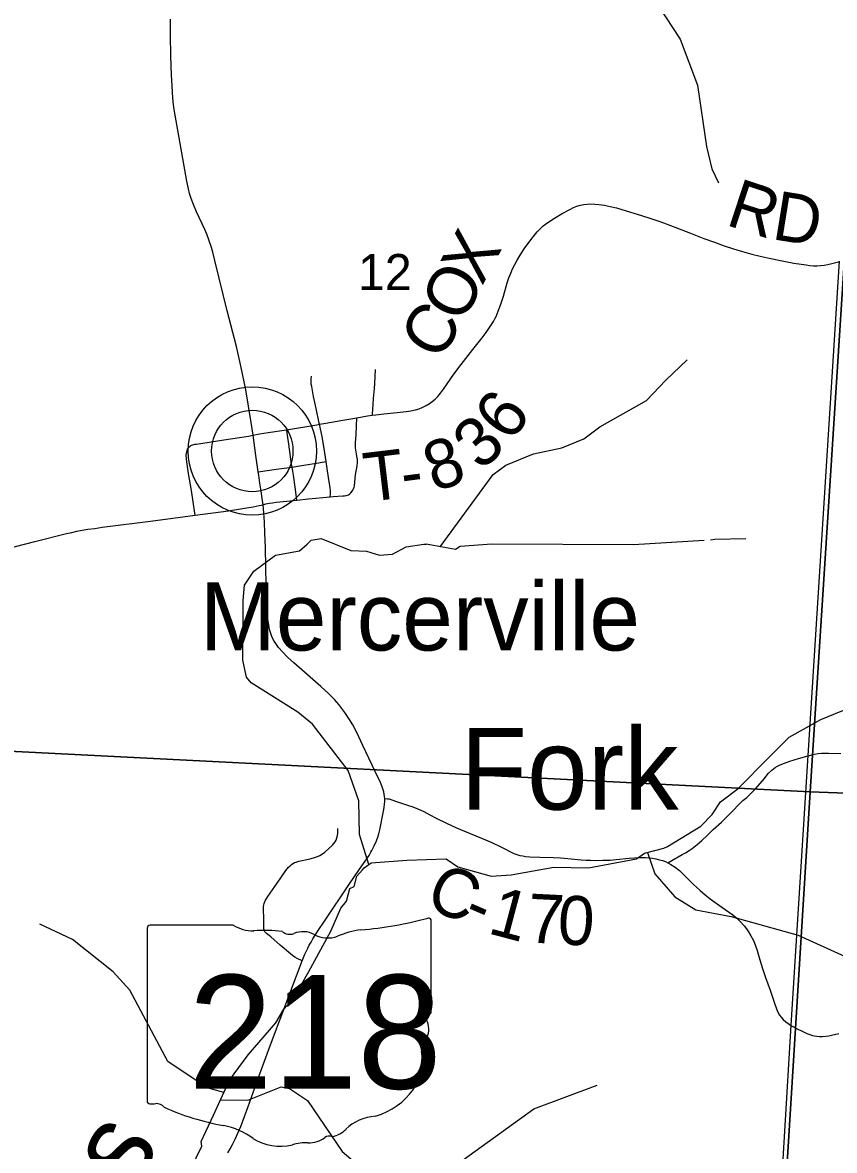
# Model space of a CAD drawing. Extents: x 396.2 to 468.4, y 232.6 to 279.1.
# Drawn here: x 419.451 to 420.393, y 268.838 to 270.146 of the extents above; entities that cross this region are included whole.
import ezdxf

# ---------------------------------------------------------------- set-up
doc = ezdxf.new("R2010")
doc.units = 0
for name, color, linetype in [('Default', 7, 'Continuous'), ('GM_X_County_Road', 7, 'Continuous'), ('GM_X_County_Road_Text', 7, 'Continuous'), ('GM_X_Minor_River', 7, 'Continuous'), ('GM_X_Minor_River_Text', 7, 'Continuous'), ('GM_X_Section', 7, 'Continuous'), ('GM_X_Section_Text', 7, 'Continuous'), ('GM_X_State_Route', 7, 'Continuous'), ('GM_X_State_Shield', 7, 'Continuous'), ('GM_X_Township', 7, 'Continuous'), ('GM_X_Township_Road', 7, 'Continuous'), ('GM_X_Township_Road_Text', 7, 'Continuous'), ('GM_X_Unincorporated', 7, 'Continuous'), ('GM_X_Unincorporated_Location', 7, 'Continuous'), ('GM_X_Unincorporated_Text', 7, 'Continuous')]:
    doc.layers.add(name, color=color, linetype=linetype)

msp = doc.modelspace()

# ---------------------------------------------------------------- linework, layer by layer
at = {"layer": 'Default'}
msp.add_lwpolyline([(420.2123, 266.9119), (420.2338, 267.1948), (420.2606, 267.6286), (420.2856, 268.0323), (420.3428, 268.9835), (420.3622, 269.2965), (420.3987, 269.8696)], dxfattribs=at)
at = {"layer": 'GM_X_County_Road'}
for points in [[(419.4043, 269.5248), (419.4052, 269.5253), (419.4122, 269.5282), (419.4194, 269.5311), (419.4253, 269.5333), (419.4309, 269.5352), (419.4368, 269.5371), (419.4426, 269.5387), (419.4649, 269.5445), (419.5018, 269.5536), (419.5079, 269.555), (419.5139, 269.5563), (419.5201, 269.5575), (419.5266, 269.5586), (419.5345, 269.5597), (419.5433, 269.5609), (419.5992, 269.5679), (419.6512, 269.5749), (419.6896, 269.5801), (419.7062, 269.5826), (419.7184, 269.5846), (419.7255, 269.5861), (419.7298, 269.5871)], [(419.871, 269.2464), (419.8743, 269.2462), (419.8763, 269.2459), (419.8794, 269.245), (419.8847, 269.243), (419.8915, 269.2406), (419.8975, 269.2386), (419.9037, 269.2366), (419.9104, 269.234), (419.9164, 269.2313), (419.9235, 269.2276), (419.9307, 269.2238), (419.9428, 269.2178), (419.9543, 269.2125), (419.97, 269.206), (419.9835, 269.2005), (419.9954, 269.1953), (420.0067, 269.1899), (420.0207, 269.1827), (420.0242, 269.1814), (420.0278, 269.1804), (420.0311, 269.1798), (420.0345, 269.1793), (420.0394, 269.1788), (420.0509, 269.1783), (420.0666, 269.1779), (420.075, 269.1775), (420.0836, 269.1768), (420.099, 269.1754), (420.1046, 269.175), (420.1096, 269.1749), (420.117, 269.1747), (420.1239, 269.1748), (420.1326, 269.1751), (420.1394, 269.1756), (420.1547, 269.1771), (420.161, 269.1777), (420.1671, 269.178), (420.1703, 269.178), (420.1735, 269.1779), (420.1775, 269.1776), (420.1816, 269.1771), (420.1855, 269.1764), (420.1899, 269.1755), (420.1934, 269.1746), (420.1967, 269.1734), (420.1997, 269.172), (420.2029, 269.1701), (420.208, 269.1667), (420.213, 269.1628), (420.2193, 269.1569), (420.2294, 269.1468), (420.2326, 269.1438), (420.2371, 269.1396), (420.2428, 269.1347), (420.2487, 269.1301), (420.2568, 269.1243), (420.2661, 269.1177), (420.2748, 269.1115), (420.2796, 269.1076), (420.2836, 269.1038), (420.288, 269.0987), (420.2906, 269.0953), (420.2931, 269.0919), (420.296, 269.0871), (420.2989, 269.0817), (420.3009, 269.0766), (420.3031, 269.0701), (420.3061, 269.0594), (420.3092, 269.0495), (420.3128, 269.0389), (420.3181, 269.0242), (420.3232, 269.0092), (420.3257, 269.0024), (420.3273, 268.9986), (420.3292, 268.9952), (420.3312, 268.9927), (420.3335, 268.9902), (420.3365, 268.9874), (420.3401, 268.9847), (420.343, 268.983)], [(420.343, 268.983), (420.3452, 268.9816), (420.3495, 268.9793), (420.3552, 268.9766), (420.3609, 268.974), (420.3641, 268.9728), (420.3672, 268.9718), (420.3697, 268.9713), (420.3724, 268.9709), (420.3753, 268.9706), (420.3784, 268.9706), (420.3828, 268.9709), (420.3864, 268.9713), (420.3896, 268.9719), (420.3981, 268.9738)]]:
    msp.add_lwpolyline(points, dxfattribs=at)
at = {"layer": 'GM_X_Minor_River'}
for points in [[(420.1006, 270.2482), (420.1625, 270.2133), (420.1886, 270.1652), (420.2139, 270.1269), (420.234, 270.0735), (420.2443, 270.0026), (420.2505, 269.9768), (420.2582, 269.9605)], [(419.9355, 269.5384), (419.9968, 269.622), (420.0114, 269.6329), (420.0436, 269.6463), (420.0767, 269.6529), (420.102, 269.6634), (420.1205, 269.6773), (420.1747, 269.7078), (420.197, 269.7314), (420.2219, 269.7553)], [(419.8527, 269.17), (419.8416, 269.2047), (419.8409, 269.2439), (419.8287, 269.2788), (419.7873, 269.3325), (419.7703, 269.3467), (419.7265, 269.374), (419.7161, 269.3807), (419.7107, 269.387), (419.7064, 269.4069), (419.7066, 269.476), (419.7082, 269.4938), (419.7193, 269.5101), (419.7444, 269.5287), (419.7722, 269.5335), (419.7811, 269.5412), (419.7858, 269.546), (419.7972, 269.5479), (419.8316, 269.5342), (419.8497, 269.5333), (419.865, 269.5286), (419.8802, 269.5297), (419.8959, 269.5383), (419.9164, 269.5414), (419.9195, 269.5413)], [(420.2418, 269.5458), (420.1595, 269.5405), (419.9954, 269.5412), (419.9587, 269.5385), (419.9533, 269.5353), (419.9191, 269.5413)], [(420.2899, 269.5474), (420.2541, 269.5466), (420.2492, 269.5462)], [(419.6458, 268.8164), (419.659, 268.8434), (419.6582, 268.8488), (419.6722, 268.8792), (419.6911, 268.9199), (419.7126, 268.9492), (419.7447, 268.9865), (419.7541, 269.0021), (419.7651, 269.0147), (419.7828, 269.0459), (419.8085, 269.0927), (419.8202, 269.1194), (419.8266, 269.1273), (419.8307, 269.1422), (419.8356, 269.1445), (419.8386, 269.1563), (419.8451, 269.1639), (419.8473, 269.1662), (419.8553, 269.1719), (419.8968, 269.175), (419.9422, 269.1766), (419.9558, 269.1672), (419.9944, 269.1562), (420.0178, 269.1578), (420.0673, 269.1667), (420.1074, 269.166), (420.163, 269.1764), (420.1724, 269.1829), (420.1947, 269.189), (420.1993, 269.1909), (420.2378, 269.2142), (420.251, 269.2279), (420.2608, 269.2427), (420.2812, 269.258), (420.3163, 269.2938), (420.3401, 269.3174), (420.3772, 269.338), (420.4301, 269.3598)], [(420.1761, 269.1839), (420.1846, 269.159), (420.2075, 269.1325), (420.2319, 269.1174), (420.2729, 269.1097), (420.3508, 269.088), (420.4094, 269.0614), (420.4801, 269.0534), (420.5139, 269.0452), (420.5268, 269.0384), (420.5398, 269.0229), (420.5616, 268.9957), (420.5919, 268.9458), (420.6156, 268.9292), (420.6293, 268.9239), (420.6754, 268.8915), (420.686, 268.8862), (420.7092, 268.8818), (420.7244, 268.8804), (420.7858, 268.8951)], [(419.6844, 268.9055), (419.665, 268.911), (419.6193, 268.9416), (419.5751, 269.0241), (419.556, 269.0453), (419.5087, 269.083), (419.4707, 269.1006)], [(419.6805, 268.897), (419.7121, 268.8968), (419.7508, 268.9122), (419.7606, 268.91), (419.7816, 268.8964), (419.8218, 268.837), (419.8443, 268.8178), (419.8702, 268.8042), (419.8941, 268.7998), (419.9078, 268.8006), (419.9453, 268.8153), (420.0439, 268.8864), (420.1174, 268.9141)]]:
    msp.add_lwpolyline(points, dxfattribs=at)
at = {"layer": 'GM_X_Section'}
for points in [[(419.3993, 270.3259), (420.43, 270.2709), (420.3647, 269.2542), (419.3283, 269.3066)], [(420.43, 270.2709), (421.4857, 270.2238), (421.4251, 269.2153), (420.3647, 269.2542)], [(419.3283, 269.3066), (420.3647, 269.2542), (420.3017, 268.2379), (419.2626, 268.2846)], [(420.3647, 269.2542), (421.4251, 269.2153), (421.3567, 268.1769), (420.3017, 268.2379)]]:
    msp.add_lwpolyline(points, close=True, dxfattribs=at)
at = {"layer": 'GM_X_State_Route'}
for points in [[(419.8636, 269.2705), (419.8457, 269.3078), (419.8385, 269.323), (419.8339, 269.3319), (419.8294, 269.3394), (419.8248, 269.346), (419.8176, 269.3555), (419.8126, 269.3611), (419.8057, 269.3683), (419.797, 269.3763), (419.7657, 269.4038), (419.7584, 269.4105), (419.7528, 269.4162), (419.7479, 269.4217), (419.7445, 269.4261), (419.7428, 269.4288), (419.7412, 269.4317), (419.74, 269.4344), (419.7388, 269.4376), (419.7378, 269.4412), (419.7369, 269.4446), (419.736, 269.45), (419.7352, 269.4561), (419.7345, 269.4654), (419.7338, 269.4802), (419.7335, 269.4933), (419.7326, 269.537), (419.7321, 269.5546), (419.7314, 269.567), (419.7307, 269.5777), (419.7298, 269.5871), (419.7288, 269.5945), (419.7277, 269.6029), (419.7263, 269.6123), (419.7249, 269.6212), (419.7243, 269.6254), (419.7215, 269.6442), (419.7182, 269.6679), (419.7162, 269.6823), (419.7097, 269.7202), (419.7046, 269.7464), (419.6992, 269.7706), (419.6884, 269.8121), (419.6739, 269.8704), (419.6714, 269.88), (419.6699, 269.8854), (419.667, 269.8943), (419.6646, 269.9007), (419.6622, 269.9064), (419.6527, 269.9266), (419.6491, 269.9352), (419.6465, 269.9421), (419.6447, 269.948), (419.6434, 269.9533), (419.6415, 269.9624), (419.629, 270.0323), (419.6268, 270.0455), (419.6257, 270.0541), (419.6248, 270.0651), (419.6243, 270.0733), (419.6238, 270.0852), (419.623, 270.1076), (419.6224, 270.1315), (419.6224, 270.145), (419.6226, 270.1501)], [(419.855, 269.1842), (419.8561, 269.186), (419.8589, 269.1914), (419.8613, 269.1972), (419.8629, 269.2017), (419.8642, 269.2056), (419.8653, 269.2101), (419.8697, 269.2319), (419.8704, 269.2362), (419.8708, 269.2397), (419.871, 269.2431), (419.871, 269.2464), (419.8708, 269.2489), (419.8704, 269.2515), (419.87, 269.2541), (419.8694, 269.2565), (419.8686, 269.2588), (419.8677, 269.2612), (419.8653, 269.2669), (419.8636, 269.2705)], [(419.6889, 268.8354), (419.6916, 268.8401), (419.6945, 268.8454), (419.6976, 268.8515), (419.7005, 268.8582), (419.7039, 268.8662), (419.7126, 268.8894), (419.7263, 268.9273), (419.7372, 268.9576), (419.7621, 269.0234), (419.7751, 269.0581), (419.7767, 269.0621), (419.7784, 269.0658), (419.7799, 269.0692), (419.7817, 269.0729), (419.7835, 269.0763), (419.7855, 269.0799), (419.7877, 269.0836), (419.7904, 269.0879), (419.7931, 269.0921), (419.8019, 269.1055), (419.8294, 269.1463), (419.8419, 269.1647), (419.8528, 269.1805), (419.855, 269.1842)]]:
    msp.add_lwpolyline(points, dxfattribs=at)
at = {"layer": 'GM_X_State_Shield'}
for p, q in [((419.6953, 269.0995), (419.5988, 269.0995)), ((419.9251, 268.9997), (419.9251, 269.1044)), ((419.5955, 269.096), (419.5955, 268.8959)), ((419.9251, 268.9998), (419.9251, 268.9997))]:
    msp.add_line(p, q, dxfattribs=at)
for centre, major_axis, start_param, end_param in [((419.5993, 269.0964), (0.00382, 0), 1.712693, 3.28349), ((419.7183, 269.1227), (0.037, 0), 4.042523, 4.731795), ((419.8077, 269.3723), (0.3495, 0), 4.814394, 5.042369), ((419.9214, 269.1048), (0.00367, 0), 6.141152, 7.989035), ((419.7305, 268.9871), (0.133, 0), 1.404758, 1.657858), ((419.7607, 269.0975), (0.0107, 0), 3.836095, 5.185415), ((419.7764, 269.0743), (0.0222, 0), 0.950623, 2.079405), ((419.8051, 269.1061), (0.0267, 0), 4.081561, 5.145723), ((419.8523, 269.0383), (0.0703, 0), 1.699011, 2.107814), ((419.9243, 268.992), (0.00568, 0), 1.883978, 3.671073), ((419.9212, 268.9993), (0.00393, 0), 5.05454, 6.418171), ((419.8881, 268.9788), (0.0341, 0), 5.934695, 6.695948), ((419.9382, 268.9559), (0.0248, 0), 2.387724, 3.262537), ((419.8273, 268.9426), (0.0874, 0), 5.101752, 6.440018), ((419.5993, 268.8955), (0.00385, 0), 3.00124, 4.508301), ((419.5999, 268.9159), (0.0294, 0), 4.665946, 4.897461), ((419.6059, 268.8843), (0.0106, 0), 0.519207, 1.627899), ((419.7398, 269.0641), (0.2524, 0), 4.195997, 4.488961), ((419.8641, 268.8397), (0.0479, 0), 1.647645, 2.488434), ((419.6645, 268.806), (0.079, 0), 0.823519, 1.323587), ((419.7499, 268.8833), (0.0501, 0), 4.026481, 4.996735), ((419.7825, 268.8684), (0.0267, 0), 4.691044, 5.507374), ((419.8067, 268.849), (0.00752, 0), 1.147584, 2.315152), ((419.8035, 268.8765), (0.0282, 0), 4.937069, 5.64225), ((419.7789, 268.8142), (0.0412, 0), 1.495662, 1.94098)]:
    msp.add_ellipse(centre, major_axis=major_axis, ratio=0.8, start_param=start_param, end_param=end_param, dxfattribs=at)
at = {"layer": 'GM_X_Township'}
msp.add_lwpolyline([(420.475, 265.2412), (420.298, 265.2112), (420.2361, 265.1835), (420.1871, 265.1228), (420.148, 265.152), (420.0978, 265.1538), (420.1046, 265.2594), (420.1706, 266.286), (420.2123, 266.9119), (420.2338, 267.1948), (420.2606, 267.6286), (420.2856, 268.0323), (420.3428, 268.9835), (420.3622, 269.2965), (420.3987, 269.8696)], dxfattribs=at)
at = {"layer": 'GM_X_Township_Road'}
for points in [[(419.7572, 269.674), (419.7923, 269.6799), (419.7953, 269.6805), (419.8026, 269.6818), (419.8223, 269.6851), (419.8386, 269.688), (419.8511, 269.6901), (419.8564, 269.6908), (419.8608, 269.6914), (419.8699, 269.6924), (419.8853, 269.694), (419.896, 269.6952), (419.9014, 269.6961), (419.9066, 269.6971), (419.9111, 269.6984), (419.9154, 269.7002), (419.9192, 269.7021), (419.9228, 269.7044), (419.9261, 269.7067), (419.9295, 269.7096), (419.9325, 269.7127), (419.9358, 269.7165), (419.9393, 269.7213), (419.9514, 269.7386), (419.9599, 269.7497), (419.9733, 269.7673), (419.984, 269.7808), (419.9888, 269.787), (419.9933, 269.7936), (419.9971, 269.7996), (419.9988, 269.8025), (420.0003, 269.8054), (420.0016, 269.8084), (420.0028, 269.8114), (420.0054, 269.8186), (420.0087, 269.8291), (420.0132, 269.8443), (420.0151, 269.8504), (420.0172, 269.8557), (420.0192, 269.8605), (420.0218, 269.8656), (420.0246, 269.8707), (420.028, 269.8764), (420.033, 269.8839), (420.0383, 269.8913), (420.0431, 269.8976), (420.0478, 269.9034), (420.0512, 269.907), (420.0549, 269.9104), (420.0604, 269.9144), (420.0682, 269.9195), (420.0769, 269.9247), (420.0857, 269.9293), (420.0902, 269.9316), (420.0941, 269.9332), (420.0981, 269.9344), (420.1021, 269.9353), (420.106, 269.9358), (420.1103, 269.936), (420.1148, 269.9358), (420.1194, 269.9353), (420.1258, 269.9343), (420.1325, 269.933), (420.14, 269.9312), (420.1512, 269.928), (420.1641, 269.924), (420.1776, 269.9197), (420.1913, 269.915), (420.2057, 269.9098), (420.2259, 269.902), (420.2414, 269.896), (420.2535, 269.8915), (420.265, 269.8874), (420.2756, 269.8839), (420.2863, 269.8807), (420.2969, 269.8777), (420.3065, 269.8753), (420.3171, 269.873), (420.3302, 269.8703), (420.3456, 269.8674), (420.3599, 269.8651), (420.3644, 269.8645), (420.3684, 269.8643), (420.3727, 269.8643), (420.3767, 269.8645), (420.381, 269.865), (420.385, 269.8656), (420.3913, 269.8671), (420.3989, 269.8691)], [(419.86, 269.7439), (419.8591, 269.7276), (419.8587, 269.7218), (419.8578, 269.7104), (419.8572, 269.7035), (419.8565, 269.6923), (419.8564, 269.6908)], [(419.7953, 269.6805), (419.795, 269.6815), (419.7914, 269.6986), (419.7885, 269.7127), (419.7863, 269.7243), (419.7858, 269.7269), (419.7856, 269.7292), (419.7856, 269.7313), (419.7857, 269.7332), (419.7862, 269.736)], [(419.8079, 269.5963), (419.8112, 269.5966), (419.8226, 269.5973), (419.8245, 269.5975), (419.8261, 269.5977), (419.8275, 269.5981), (419.829, 269.5987), (419.8302, 269.5995), (419.8317, 269.6008), (419.8332, 269.6027), (419.834, 269.6039), (419.8348, 269.6055), (419.8354, 269.6073), (419.8358, 269.6092), (419.8373, 269.6216), (419.8389, 269.6322), (419.8395, 269.6362), (419.8396, 269.6375), (419.8396, 269.6388), (419.8394, 269.6399), (419.8392, 269.641), (419.8381, 269.6463), (419.8374, 269.6506), (419.8372, 269.653), (419.8371, 269.6555), (419.8371, 269.659), (419.8377, 269.6684), (419.8386, 269.688)], [(419.7298, 269.5871), (419.7331, 269.588), (419.7369, 269.5889), (419.7408, 269.5895), (419.745, 269.59), (419.7576, 269.5913), (419.769, 269.5925), (419.7824, 269.5938), (419.8079, 269.5963), (419.8081, 269.5993), (419.808, 269.6025), (419.8076, 269.6071), (419.8067, 269.6138), (419.8047, 269.6264), (419.803, 269.6371), (419.8015, 269.6473), (419.7983, 269.6661), (419.7964, 269.675), (419.7953, 269.6805)], [(419.6461, 269.6556), (419.6469, 269.656), (419.6483, 269.6565), (419.6507, 269.6572), (419.6527, 269.6575), (419.6894, 269.6632), (419.7079, 269.6659), (419.713, 269.6668), (419.7182, 269.6679)], [(419.7182, 269.6679), (419.7259, 269.6692), (419.7356, 269.6709), (419.7572, 269.674)], [(419.769, 269.5925), (419.7672, 269.6075), (419.7651, 269.6213), (419.7635, 269.6308), (419.763, 269.634), (419.7596, 269.6573), (419.7582, 269.6677), (419.7573, 269.6732), (419.7572, 269.674)], [(419.6512, 269.5749), (419.6508, 269.5774), (419.6468, 269.6035), (419.6435, 269.6234), (419.6418, 269.6342), (419.641, 269.64), (419.6408, 269.6444), (419.6413, 269.6483), (419.6422, 269.6515), (419.6432, 269.6532), (419.6441, 269.6543), (419.6452, 269.6552), (419.6461, 269.6556)], [(419.7243, 269.6254), (419.7268, 269.6257), (419.7451, 269.6282), (419.7574, 269.6299), (419.7635, 269.6308), (419.7697, 269.6318), (419.7918, 269.6354), (419.7985, 269.6365), (419.803, 269.6371)], [(420.1997, 269.172), (420.2041, 269.1745), (420.2161, 269.1814), (420.2199, 269.1835), (420.2242, 269.1861), (420.2278, 269.1886), (420.2337, 269.193), (420.2388, 269.1976), (420.2451, 269.2036), (420.2491, 269.2075), (420.2522, 269.2104), (420.2617, 269.2192), (420.271, 269.2281), (420.2761, 269.2335), (420.2809, 269.2384), (420.2844, 269.2419), (420.2867, 269.244), (420.291, 269.2476), (420.2945, 269.2509), (420.2985, 269.255), (420.3011, 269.2576), (420.3115, 269.2698), (420.3161, 269.2753), (420.3203, 269.2794), (420.324, 269.2825), (420.3268, 269.2841), (420.33, 269.2856), (420.3347, 269.2876), (420.341, 269.2898), (420.3512, 269.293), (420.3607, 269.2955), (420.3624, 269.296)], [(420.3624, 269.296), (420.3695, 269.2978), (420.3739, 269.2986), (420.3778, 269.2989), (420.3813, 269.2991), (420.3859, 269.299), (420.4003, 269.2987)], [(419.7751, 269.0581), (419.7694, 269.061), (419.7666, 269.0626), (419.7641, 269.0644), (419.7616, 269.0663), (419.7499, 269.0765), (419.7389, 269.0861), (419.737, 269.0875), (419.7353, 269.0887), (419.7339, 269.0898), (419.7328, 269.091), (419.7321, 269.0918), (419.7316, 269.0927), (419.7311, 269.0941), (419.7308, 269.0955), (419.7307, 269.0975), (419.7306, 269.0996), (419.7307, 269.1082), (419.7302, 269.1173), (419.7302, 269.1193), (419.7304, 269.1212), (419.7306, 269.123), (419.731, 269.1246), (419.7316, 269.126), (419.7328, 269.1286), (419.7341, 269.1307), (419.7355, 269.1328), (419.7462, 269.1484), (419.7564, 269.1629), (419.7579, 269.1649), (419.7594, 269.1667), (419.7612, 269.1685), (419.7629, 269.17), (419.7645, 269.1711), (419.7663, 269.1721), (419.7683, 269.1728), (419.7714, 269.1737), (419.7825, 269.176), (419.7857, 269.1768), (419.7896, 269.1779), (419.7929, 269.1791), (419.7959, 269.1805), (419.7988, 269.1821), (419.8017, 269.1843), (419.8105, 269.1923), (419.812, 269.1941), (419.8135, 269.1962), (419.8145, 269.1982), (419.8154, 269.2007), (419.8161, 269.2035), (419.8165, 269.2062), (419.8166, 269.2089), (419.8166, 269.2115)]]:
    msp.add_lwpolyline(points, dxfattribs=at)
at = {"layer": 'GM_X_Unincorporated'}
for radius in [0.0744, 0.0472]:
    msp.add_circle((419.7174, 269.6494), radius, dxfattribs=at)
at = {"layer": 'GM_X_Unincorporated_Location'}
msp.add_line((419.7174, 269.6494), (419.7174, 269.6494), dxfattribs=at)

# ---------------------------------------------------------------- texts
at = {"layer": 'GM_X_County_Road_Text'}
for s, rotation, p in [('C', 336.0016, (419.9157, 269.1221)), ('1', 345.0845, (419.9891, 269.0906)), ('7', 357.1207, (420.0358, 269.0796)), ('0', 356.7979, (420.0706, 269.0778)), ('-', 336.7539, (419.9591, 269.1028))]:
    msp.add_text(s, height=0.0568, rotation=rotation, dxfattribs=at).set_placement(p)
at = {"layer": 'GM_X_Minor_River_Text'}
for s, height, rotation, p in [('Fork', 0.0947, 359.9962, (419.9587, 269.2336)), ('Drakes', 0.09469, 59.9948, (419.4108, 268.4978))]:
    msp.add_text(s, height=height, rotation=rotation, dxfattribs=at).set_placement(p)
at = {"layer": 'GM_X_Section_Text'}
msp.add_text('12', height=0.04186, rotation=0, dxfattribs=at).set_placement((419.84, 269.836))
at = {"layer": 'GM_X_State_Shield'}
msp.add_text('218', height=0.13184, dxfattribs=at).set_placement((419.6431, 268.91))
at = {"layer": 'GM_X_Township_Road_Text'}
for s, rotation, p in [('R', 341.8292, (420.2653, 269.9121)), ('D', 350.8483, (420.319, 269.8953)), ('X', 62.0664, (419.984, 269.8401)), ('O', 62.6275, (419.9611, 269.7959)), ('C', 57.9501, (419.9338, 269.7519)), ('6', 53.6809, (420.017, 269.6582)), ('3', 41.9178, (419.9824, 269.6254)), ('8', 19.4828, (419.9287, 269.6014)), ('T', 6.8885, (419.8501, 269.5902)), ('-', 7.4441, (419.8929, 269.5954))]:
    msp.add_text(s, height=0.0568, rotation=rotation, dxfattribs=at).set_placement(p)
at = {"layer": 'GM_X_Unincorporated_Text'}
msp.add_text('Mercerville', height=0.078977, rotation=0, dxfattribs=at).set_placement((419.6567, 269.4181))

doc.saveas('drawing.dxf')
